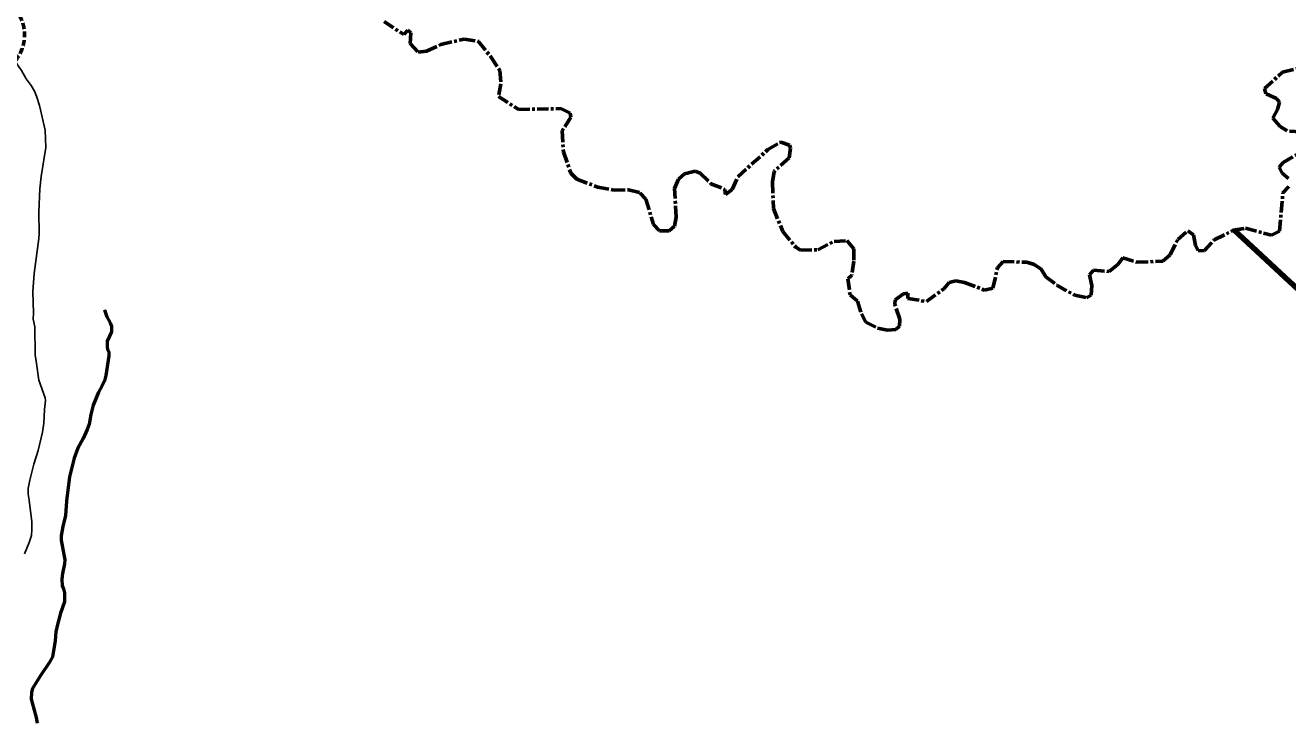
# Model space of a CAD drawing. Extents: x 553962 to 842807, y 8883888 to 9032388.
# Drawn here: x 753949 to 767338, y 8962455 to 8969817 of the extents above; entities that cross this region are included whole.
import ezdxf

# ---------------------------------------------------------------- set-up
doc = ezdxf.new("R2010")
doc.units = 0
doc.header["$LTSCALE"] = 20
doc.linetypes.add('LONG_DASH_SHORT_DASH', pattern=[9.9, 6, -1.2, 1.5, -1.2])
doc.linetypes.add('MEDIUM_DASHED', pattern=[4.5, 3, -1.5])
for name, color, linetype, lineweight in [('10', 7, 'MEDIUM_DASHED', 60), ('12', 7, 'Continuous', 25), ('24', 7, 'Continuous', 25), ('7', 7, 'LONG_DASH_SHORT_DASH', 60), ('9', 7, 'Continuous', 90)]:
    doc.layers.add(name, color=color, linetype=linetype, lineweight=lineweight)

msp = doc.modelspace()

# ---------------------------------------------------------------- linework, layer by layer
at = {"layer": '10'}
msp.add_spline([(753353.79, 8967411.3), (753402.05, 8967459.7), (753447.54, 8967537.87), (753569.87, 8968137.37), (753569.87, 8968618.22), (753685.28, 8969252.94), (753896.85, 8969522.21), (753935.32, 8969791.48), (753646.81, 8970214.63), (753242.9, 8970791.64), (753050.56, 8971291.72), (752896.69, 8971618.7), (753127.49, 8972484.22), (753300.6, 8973080.47), (753550.64, 8973484.38), (753646.81, 8973869.06), (753589.11, 8974215.27), (753589.11, 8974484.54), (753704.51, 8974811.52), (753723.74, 8975176.96), (753762.21, 8975427), (754089.19, 8975773.21), (754377.69, 8976100.18), (754550.8, 8976561.79), (754531.56, 8976946.47), (754538.82, 8979865.48)], degree=3, dxfattribs=at)
at = {"layer": '12'}
for points in [[(753798.06, 8969540.93), (753859.8, 8969409.44), (753909.12, 8969336.81), (753959.15, 8969249.59), (754012.45, 8969178.97), (754046.56, 8969117.85), (754069.75, 8969065.74), (754101.77, 8968966.11), (754161.62, 8968706.26), (754168.3, 8968520.82), (754116.86, 8968213.01), (754102.76, 8968082.3), (754094.24, 8967837.57), (754098.16, 8967608.87), (754095.02, 8967556.67), (754045.65, 8967185.6), (754028.21, 8966994.76), (754035.82, 8966766.05), (754034.67, 8966701.82), (754051.97, 8966621.51), (754053.62, 8966322.65), (754067.68, 8966231)], [(754067.68, 8966231), (754094.84, 8966053.91), (754159.75, 8965869.25), (754165.29, 8965840.05), (754154.69, 8965744.4), (754145.13, 8965598.09), (754131.92, 8965503.57), (754085.77, 8965310.91), (754041.9, 8965165.63), (753997.32, 8964994.13), (753981.66, 8964906.7), (753978.95, 8964845.22), (753990.78, 8964783.93), (754019.2, 8964554.21), (754020.97, 8964470.56), (754014.38, 8964409.02), (753992.64, 8964335.44), (753941.73, 8964212.36)]]:
    msp.add_lwpolyline(points, dxfattribs=at)
at = {"layer": '24', "lineweight": 53}
msp.add_lwpolyline([(754790.99, 8966800.13), (754815.25, 8966725.96), (754850.25, 8966663.94), (754863.46, 8966627.24), (754863.01, 8966568.78), (754819.61, 8966468.83), (754819.53, 8966405.46), (754823.36, 8966383.75), (754834.54, 8966356.52), (754835.37, 8966312.85), (754803.49, 8966105.02), (754789.35, 8966046.26), (754763, 8965990.68), (754725.05, 8965929.41), (754670.41, 8965790.25), (754645.37, 8965692.02), (754625.77, 8965590.05), (754606.56, 8965531.72), (754565, 8965436.84), (754508.3, 8965334.6), (754468.22, 8965229.09), (754418.04, 8965028.76), (754385.85, 8964773.72), (754376.51, 8964620.73), (754346.55, 8964503.89), (754329.81, 8964405.36), (754330.8, 8964358.14), (754367.82, 8964150.26), (754367.19, 8964106.81), (754342.96, 8964004.66), (754338.21, 8963942.56), (754341.4, 8963879.46), (754356.75, 8963844.31), (754367.19, 8963800.57), (754364.17, 8963706.1), (754324.41, 8963585.66), (754286.82, 8963449.97), (754285.69, 8963431.96), (754273.9, 8963387.11), (754266.03, 8963290.69), (754236.89, 8963123.53), (754201.7, 8963057.32), (754114.6, 8962925.95), (754027.82, 8962785.17), (754016.86, 8962748.69), (754010.57, 8962674.29), (754066.18, 8962478), (754076.16, 8962418.57)], dxfattribs=at)
at = {"layer": '24'}
msp.add_lwpolyline([(754790.99, 8966800.13), (754815.25, 8966725.96), (754850.25, 8966663.94), (754863.46, 8966627.24), (754863.01, 8966568.78), (754819.61, 8966468.83), (754819.53, 8966405.46), (754823.36, 8966383.75), (754834.54, 8966356.52), (754835.37, 8966312.85), (754803.49, 8966105.02), (754789.35, 8966046.26), (754763, 8965990.68), (754725.05, 8965929.41), (754670.41, 8965790.25), (754645.37, 8965692.02), (754625.77, 8965590.05), (754606.56, 8965531.72), (754565, 8965436.84), (754508.3, 8965334.6), (754468.22, 8965229.09), (754418.04, 8965028.76), (754385.85, 8964773.72), (754376.51, 8964620.73), (754346.55, 8964503.89), (754329.81, 8964405.36), (754330.8, 8964358.14), (754367.82, 8964150.26), (754367.19, 8964106.81), (754342.96, 8964004.66), (754338.21, 8963942.56), (754341.4, 8963879.46), (754356.75, 8963844.31), (754367.19, 8963800.57), (754364.17, 8963706.1), (754324.41, 8963585.66), (754286.82, 8963449.97), (754285.69, 8963431.96), (754273.9, 8963387.11), (754266.03, 8963290.69), (754236.89, 8963123.53), (754201.7, 8963057.32), (754114.6, 8962925.95), (754027.82, 8962785.17), (754016.86, 8962748.69), (754010.57, 8962674.29), (754066.18, 8962478), (754076.16, 8962418.57)], dxfattribs=at)
msp.add_spline([(754168.12, 8959356.72), (754118.49, 8959373.27), (754015.92, 8959439.49), (753962.98, 8959522.26), (753919.96, 8959565.3), (753863.72, 8959601.71), (753777.69, 8959624.89), (753671.81, 8959664.62), (753599.02, 8959727.52), (753469.98, 8959859.96), (753347.56, 8960035.43), (753188.74, 8960240.7), (753072.94, 8960336.71), (753006.77, 8960409.55), (752887.65, 8960462.52), (752692.44, 8960515.49), (752381.42, 8960598.26), (752318.56, 8960631.37), (752182.9, 8960823.39), (752133.27, 8960879.68), (752149.82, 8961088.26), (752153.13, 8961154.48), (752176.29, 8961240.56), (752202.76, 8961346.5), (752202.76, 8961459.07), (752163.05, 8961578.25), (752126.66, 8961627.92), (752100.19, 8961730.55), (752067.1, 8961783.52), (752020.78, 8961823.25), (751842.11, 8961922.58), (751815.64, 8962002.03), (751828.87, 8962035.14), (751891.74, 8962194.06), (751891.74, 8962247.03), (751799.1, 8962392.71), (751723, 8962475.48), (751686.6, 8962551.63), (751673.37, 8962674.12), (751679.98, 8962710.54), (751646.73, 8962746.02), (751629.19, 8962814.28), (751582.41, 8962896.2), (751541.48, 8962972.26), (751516.14, 8963036.62), (751490.8, 8963138.04), (751498.6, 8963270.66), (751510.29, 8963338.92), (751566.82, 8963485.2), (751623.34, 8963580.77), (751638.94, 8963627.58), (751638.94, 8963670.49), (751613.6, 8963762.16), (751560.97, 8963914.29), (751555.13, 8963990.35), (751566.82, 8964163.93), (751545.38, 8964241.94), (751500.55, 8964314.11), (751401.15, 8964419.43), (751358.26, 8964503.3), (751350.47, 8964659.32), (751381.65, 8964780.25), (751408.94, 8964864.11), (751405.04, 8964942.13), (751391.41, 8965002.58), (751327.09, 8965100.1), (751223.78, 8965226.87), (751149.72, 8965359.5), (751110.73, 8965523.33), (751102.94, 8965618.89), (751071.75, 8965913.4), (751038.61, 8966215.71), (751023.02, 8966471.01), (751017.17, 8966644.02)], degree=3, dxfattribs=at)
at = {"layer": '7'}
for points in [[(757754.85, 8969855.65), (757962.93, 8969718.54), (758005.18, 8969765.24), (758038.09, 8969737.59), (758029.72, 8969624.01), (758115.61, 8969531.91), (758205.51, 8969542.51), (758357.8, 8969613.23), (758603.63, 8969670.98), (758755.32, 8969645.62), (758888.66, 8969481.37), (758982.69, 8969336.59), (758994.47, 8969195.74), (758967.23, 8969062.77), (759180.75, 8968923.88), (759628.71, 8968933.4), (759730.04, 8968884.3), (759736.63, 8968842.99), (759642.57, 8968697.43), (759656.24, 8968476.3), (759734.48, 8968249.86), (759797.37, 8968186.79), (760020.81, 8968100.69), (760193.29, 8968069.4), (760346.46, 8968073.26), (760468.74, 8968041.77), (760531.44, 8967975.29), (760612.4, 8967703.84), (760676.71, 8967637.35), (760778.24, 8967637.3), (760833.4, 8967688.15), (760852.99, 8967781.7), (760833.55, 8968087.2), (760876.66, 8968185), (760939.13, 8968243.48), (761053.01, 8968271.01), (761107.64, 8968247.72), (761221.64, 8968138.14), (761368.48, 8968077.33), (761376.56, 8968022.92), (761446.95, 8968077.49), (761506.09, 8968210.67), (761825.62, 8968499.94), (761960.98, 8968579.35), (762052.89, 8968547.37), (762065.91, 8968514.31), (762049.63, 8968410.65), (761891.07, 8968267.72), (761875.3, 8968158.21), (761883.16, 8967876.5), (761982.96, 8967632.29), (762120.35, 8967463.74), (762171.58, 8967432.42), (762355.52, 8967436.37), (762528.05, 8967526.22), (762662.34, 8967534.71), (762735.14, 8967446.8), (762735.16, 8967316.24), (762713.73, 8967168.55), (762672.66, 8967130.77), (762696.2, 8966958.97), (762775.89, 8966891.54), (762816.74, 8966756.47), (762864.1, 8966670.54)], [(767476.98, 8968686.3), (767331.68, 8968698.3), (767257.48, 8968745.08), (767180.16, 8968833.8), (767229.98, 8968925.05), (767251.43, 8969001.3), (767220.17, 8969040.4), (767106.63, 8969091.41), (767091.02, 8969146.05), (767283.13, 8969319.36), (767449.73, 8969360.45)], [(767345.55, 8968191.33), (767279.06, 8968250.11), (767245.88, 8968314.61), (767289.19, 8968361.8), (767551.43, 8968522.07)], [(762864.1, 8966670.54), (762987.98, 8966606.47), (762987.98, 8966606.47), (763095.18, 8966584.97), (763183.66, 8966590.87), (763219.91, 8966628.11), (763224.12, 8966703.07), (763170.7, 8966857.12), (763174.83, 8966905.98), (763262.92, 8966969), (763309.8, 8966977.23), (763310.41, 8966921.58), (763507.94, 8966888.44), (763690.98, 8967024.27), (763748.04, 8967090.15), (763816.6, 8967107.78), (763910.67, 8967092.16), (764122.39, 8967010.12), (764212.17, 8967029.58), (764259.67, 8967244.76), (764318.67, 8967311.3), (764570.78, 8967305.46), (764649.65, 8967281.92), (764724.1, 8967231.04), (764771.25, 8967148.97), (764888.82, 8967062.86), (765078.97, 8966955.29), (765204.39, 8966927.97), (765255.23, 8966955.33), (765259.24, 8967056.97), (765235.96, 8967169.93), (765276.86, 8967219.59), (765446.11, 8967206.98), (765538.23, 8967283.18), (765589.28, 8967353.39), (765738.04, 8967305.54), (766013.37, 8967316.33), (766091.98, 8967385.3), (766172.19, 8967546.04), (766278.01, 8967639.78), (766338.38, 8967596.92), (766359.86, 8967483.56), (766389.1, 8967431.02), (766451.62, 8967426.88), (766559.3, 8967541.38), (766758.99, 8967644.43), (766891.68, 8967665.78), (767167.27, 8967590.89), (767251.23, 8967635.65), (767286.89, 8968042.39), (767349.51, 8968109.54)], [(762864.1, 8966670.54), (762987.98, 8966606.47), (762987.98, 8966606.47), (763095.18, 8966584.97), (763183.66, 8966590.87), (763219.91, 8966628.11), (763224.12, 8966703.07), (763170.7, 8966857.12), (763174.83, 8966905.98), (763262.92, 8966969), (763309.8, 8966977.23), (763310.41, 8966921.58), (763507.94, 8966888.44), (763690.98, 8967024.27), (763748.04, 8967090.15), (763816.6, 8967107.78), (763910.67, 8967092.16), (764122.39, 8967010.12), (764212.17, 8967029.58), (764259.67, 8967244.76), (764318.67, 8967311.3), (764570.78, 8967305.46), (764649.65, 8967281.92), (764724.1, 8967231.04), (764771.25, 8967148.97), (764888.82, 8967062.86), (765078.97, 8966955.29), (765204.39, 8966927.97), (765255.23, 8966955.33), (765259.24, 8967056.97), (765235.96, 8967169.93), (765276.86, 8967219.59), (765446.11, 8967206.98), (765538.23, 8967283.18), (765589.28, 8967353.39), (765738.04, 8967305.54), (766013.37, 8967316.33), (766091.98, 8967385.3), (766172.19, 8967546.04), (766278.01, 8967639.78), (766338.38, 8967596.92), (766359.86, 8967483.56), (766389.1, 8967431.02), (766451.62, 8967426.88), (766559.3, 8967541.38), (766758.99, 8967644.43), (766836.89, 8967656.96)]]:
    msp.add_lwpolyline(points, dxfattribs=at)
at = {"layer": '9'}
msp.add_lwpolyline([(779222.16, 8951211.15), (778550.56, 8954494.56), (777527.61, 8956664.64), (776378.14, 8958732.78), (766764.89, 8967647.48)], dxfattribs=at)

doc.saveas('drawing.dxf')
